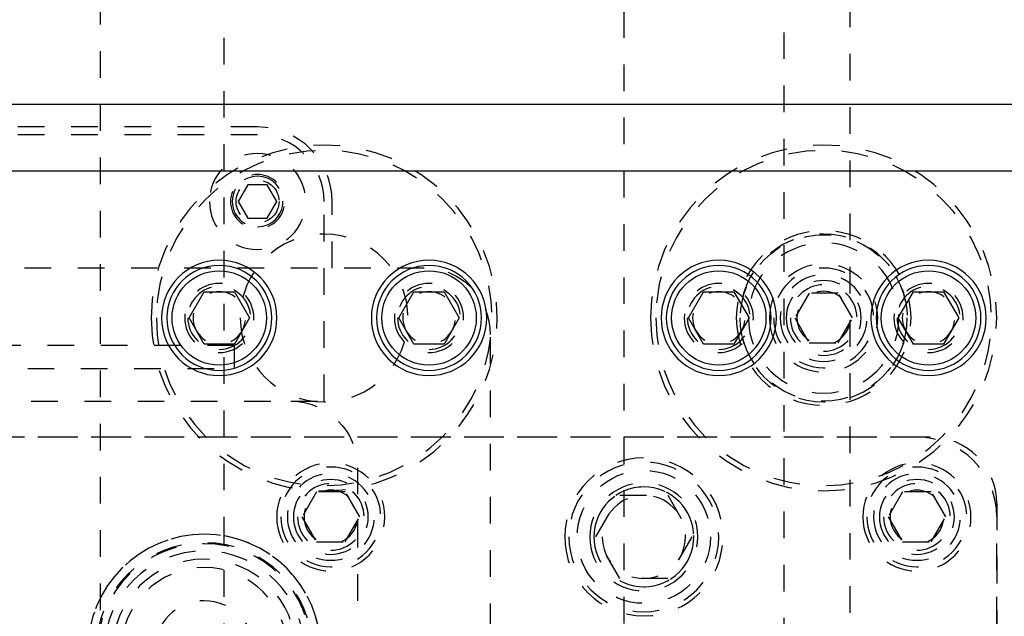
# Model space of a CAD drawing. Header units: inches. Extents: x 3 to 351, y 4 to 271.
# Tile 514 of 530: x 301.72 to 305.42, y 157.5 to 159.74. Entities that reach past the tile are written whole.
import ezdxf

# ---------------------------------------------------------------- set-up
doc = ezdxf.new("R2010")
doc.units = ezdxf.units.IN
doc.header["$LTSCALE"] = 0.5
doc.header["$MEASUREMENT"] = 0
doc.linetypes.add('DIVIDE', pattern=[0.393701, 0.19685, -0.098425, 0, -0.098425])
doc.linetypes.add('HIDDEN', pattern=[0.225, 0.15, -0.075])
doc.layers.add('MFB', color=7, linetype='Continuous')

msp = doc.modelspace()

# ---------------------------------------------------------------- linework, layer by layer
at = {"layer": 'MFB', "color": 254, "linetype": 'HIDDEN'}
for p, q in [((302.4875, 146.1736), (302.4875, 166.1736)), ((303.9875, 166.1736), (303.9875, 146.1736)), ((304.5875, 161.294), (304.5875, 156.9131)), ((304.8375, 156.9131), (304.8375, 161.294)), ((302.6125, 159.3386), (299.7375, 159.3386)), ((302.6125, 159.3086), (299.7375, 159.3086)), ((302.5764, 159.1211), (302.5403, 159.0586)), ((302.6486, 159.1211), (302.5764, 159.1211)), ((302.6847, 159.0586), (302.6486, 159.1211)), ((302.5403, 159.0586), (302.5764, 158.9961)), ((302.6486, 158.9961), (302.6847, 159.0586)), ((302.8625, 158.3086), (302.8625, 159.0586)), ((302.8925, 158.8086), (302.8925, 159.0586)), ((302.5764, 158.9961), (302.6486, 158.9961)), ((303.2375, 158.8086), (296.8125, 158.8086)), ((304.6834, 158.7148), (304.6293, 158.6211)), ((304.7916, 158.7148), (304.6834, 158.7148)), ((304.8458, 158.6211), (304.7916, 158.7148)), ((304.6293, 158.6211), (304.6834, 158.5273)), ((304.7916, 158.5273), (304.8458, 158.6211)), ((303.4875, 151.0486), (303.4875, 158.5586)), ((304.6834, 158.5273), (304.7916, 158.5273)), ((302.5244, 158.5172), (300.9496, 158.5172)), ((302.5244, 158.5172), (302.5244, 158.4306)), ((300.9496, 158.4306), (302.5244, 158.4306)), ((299.3625, 158.3086), (302.7375, 158.3086)), ((302.7375, 158.3086), (302.8625, 158.3086)), ((305.1375, 158.1736), (300.5125, 158.1736)), ((305.0875, 158.1736), (300.5625, 158.1736)), ((302.9875, 158.0586), (302.9875, 154.2886)), ((302.8334, 157.9673), (302.7793, 157.8736)), ((302.9416, 157.9673), (302.8334, 157.9673)), ((302.9958, 157.8736), (302.9416, 157.9673)), ((303.8821, 157.7986), (303.9723, 157.9548)), ((303.9723, 157.9548), (304.1527, 157.9548)), ((304.1527, 157.9548), (304.2429, 157.7986)), ((305.0334, 157.9673), (304.9793, 157.8736)), ((305.1416, 157.9673), (305.0334, 157.9673)), ((305.1958, 157.8736), (305.1416, 157.9673)), ((305.3875, 157.9236), (305.3875, 154.4236)), ((302.7793, 157.8736), (302.8334, 157.7798)), ((302.9416, 157.7798), (302.9958, 157.8736)), ((304.9793, 157.8736), (305.0334, 157.7798)), ((305.1416, 157.7798), (305.1958, 157.8736)), ((305.3875, 154.4736), (305.3875, 157.8736)), ((303.9723, 157.6423), (303.8821, 157.7986)), ((304.2429, 157.7986), (304.1527, 157.6423)), ((302.8334, 157.7798), (302.9416, 157.7798)), ((305.0334, 157.7798), (305.1416, 157.7798)), ((304.1527, 157.6423), (303.9723, 157.6423))]:
    msp.add_line(p, q, dxfattribs=at)
at = {"layer": 'MFB', "color": 100, "linetype": 'DIVIDE'}
msp.add_line((302.0218, 161.4236), (302.0218, 156.8611), dxfattribs=at)
at = {"layer": 'MFB', "color": 254, "linetype": 'Continuous'}
for p, q in [((306.2962, 159.4236), (298.6289, 159.4236)), ((298.6289, 159.1736), (306.2962, 159.1736))]:
    msp.add_line(p, q, dxfattribs=at)
at = {"layer": 'MFB', "color": 132, "linetype": 'Continuous'}
for p, q in [((302.3552, 158.6211), (302.412, 158.7195)), ((302.412, 158.7195), (302.5256, 158.7195)), ((302.5256, 158.7195), (302.5825, 158.6211)), ((303.1426, 158.6211), (303.1994, 158.7195)), ((303.1994, 158.7195), (303.313, 158.7195)), ((303.313, 158.7195), (303.3699, 158.6211)), ((304.2302, 158.6211), (304.287, 158.7195)), ((304.287, 158.7195), (304.4006, 158.7195)), ((304.4006, 158.7195), (304.4575, 158.6211)), ((305.0176, 158.6211), (305.0744, 158.7195)), ((305.0744, 158.7195), (305.188, 158.7195)), ((305.188, 158.7195), (305.2449, 158.6211)), ((302.412, 158.5226), (302.3552, 158.6211)), ((302.5825, 158.6211), (302.5256, 158.5226)), ((303.1994, 158.5226), (303.1426, 158.6211)), ((303.3699, 158.6211), (303.313, 158.5226)), ((304.287, 158.5226), (304.2302, 158.6211)), ((304.4575, 158.6211), (304.4006, 158.5226)), ((305.0744, 158.5226), (305.0176, 158.6211)), ((305.2449, 158.6211), (305.188, 158.5226)), ((302.5256, 158.5226), (302.412, 158.5226)), ((303.313, 158.5226), (303.1994, 158.5226)), ((304.4006, 158.5226), (304.287, 158.5226)), ((305.188, 158.5226), (305.0744, 158.5226))]:
    msp.add_line(p, q, dxfattribs=at)
at = {"layer": 'MFB', "color": 254, "linetype": 'HIDDEN', "extrusion": (0, 0, -1)}
for centre, radius in [((-302.8625, 158.6211), 0.6496), ((-304.7375, 158.6211), 0.6496), ((-302.8625, 158.6211), 0.6299), ((-302.6125, 159.0586), 0.1805), ((-302.6125, 159.0586), 0.1805), ((-304.7375, 158.6211), 0.6299), ((-302.6125, 159.0586), 0.1016), ((-302.6125, 159.0586), 0.095), ((-302.8625, 158.6211), 0.315), ((-304.7375, 158.6211), 0.3281), ((-304.7375, 158.6211), 0.315), ((-304.7375, 158.6211), 0.2825), ((-304.7375, 158.6211), 0.2031), ((-304.7375, 158.6211), 0.1875), ((-304.7375, 158.6211), 0.163), ((-302.4688, 158.6211), 0.1299), ((-303.2562, 158.6211), 0.1299), ((-304.3438, 158.6211), 0.1299), ((-304.7375, 158.6211), 0.1406), ((-304.7375, 158.6211), 0.125), ((-305.1312, 158.6211), 0.1299), ((-302.4688, 158.6211), 0.1181), ((-302.4688, 158.6211), 0.0984), ((-303.2562, 158.6211), 0.1181), ((-303.2562, 158.6211), 0.0984), ((-304.3438, 158.6211), 0.1181), ((-304.3438, 158.6211), 0.0984), ((-304.7375, 158.6211), 0.1005), ((-305.1312, 158.6211), 0.1181), ((-305.1312, 158.6211), 0.0984), ((-304.0625, 157.7986), 0.2969), ((-302.8875, 157.8736), 0.2031), ((-302.8875, 157.8736), 0.1875), ((-304.0625, 157.7986), 0.2813), ((-305.0875, 157.8736), 0.2031), ((-305.0875, 157.8736), 0.1875), ((-302.8875, 157.8736), 0.163), ((-302.8875, 157.8736), 0.1406), ((-305.0875, 157.8736), 0.163), ((-305.0875, 157.8736), 0.1406), ((-302.8875, 157.8736), 0.125), ((-302.8875, 157.8736), 0.1005), ((-304.0625, 157.7986), 0.2031), ((-304.0625, 157.7986), 0.1875), ((-305.0875, 157.8736), 0.125), ((-305.0875, 157.8736), 0.1005), ((-304.0625, 157.7986), 0.1563), ((-302.4125, 157.3711), 0.4375), ((-302.4125, 157.3711), 0.4062), ((-302.4125, 157.3711), 0.4018), ((-302.4125, 157.3711), 0.375), ((-302.4125, 157.3711), 0.3438), ((-302.4125, 157.3711), 0.3125), ((-302.4125, 157.3711), 0.1875)]:
    msp.add_circle(centre, radius, dxfattribs=at)
at = {"layer": 'MFB', "color": 254, "linetype": 'HIDDEN'}
for centre, radius in [((302.6125, 159.0586), 0.0805), ((304.7375, 158.6211), 0.3125), ((304.0625, 157.7986), 0.25)]:
    msp.add_circle(centre, radius, dxfattribs=at)
at = {"layer": 'MFB', "color": 254, "linetype": 'Continuous', "extrusion": (0, 0, -1)}
for centre in [(-302.4688, 158.6211), (-303.2562, 158.6211), (-304.3438, 158.6211), (-305.1312, 158.6211)]:
    msp.add_circle(centre, 0.2165, dxfattribs=at)
at = {"layer": 'MFB', "color": 132, "linetype": 'Continuous', "extrusion": (0, 0, -1)}
for centre in [(-302.4688, 158.6211), (-303.2562, 158.6211), (-304.3438, 158.6211), (-305.1312, 158.6211)]:
    msp.add_circle(centre, 0.1969, dxfattribs=at)
at = {"layer": 'MFB', "color": 132, "linetype": 'Continuous'}
for centre in [(302.4688, 158.6211), (303.2562, 158.6211), (304.3438, 158.6211), (305.1312, 158.6211)]:
    msp.add_circle(centre, 0.1772, dxfattribs=at)
at = {"layer": 'MFB', "color": 254, "linetype": 'HIDDEN'}
for centre, radius, start, end in [((302.6125, 159.0586), 0.28, 0, 90), ((302.6125, 159.0586), 0.25, 0, 90), ((302.6125, 159.0586), 0.095, 270, 180), ((303.2375, 158.5586), 0.25, 0, 90), ((304.7375, 158.6211), 0.125, 270, 180), ((302.4688, 158.6211), 0.1181, 270, 180), ((303.2562, 158.6211), 0.1181, 270, 180), ((304.3438, 158.6211), 0.1181, 270, 180), ((305.1312, 158.6211), 0.1181, 270, 180), ((305.0875, 157.8736), 0.3, 0, 90), ((305.1375, 157.9236), 0.25, 0, 90), ((302.8875, 157.8736), 0.125, 270, 180), ((304.0625, 157.7986), 0.1875, 270, 180), ((305.0875, 157.8736), 0.125, 270, 180), ((302.4125, 157.3711), 0.4375, 270, 180)]:
    msp.add_arc(centre, radius, start, end, dxfattribs=at)
at = {"layer": 'MFB', "color": 254, "linetype": 'HIDDEN', "extrusion": (0, 0, -1)}
msp.add_arc((-302.7375, 158.0586), 0.25, 90, 180, dxfattribs=at)

doc.saveas('drawing.dxf')
